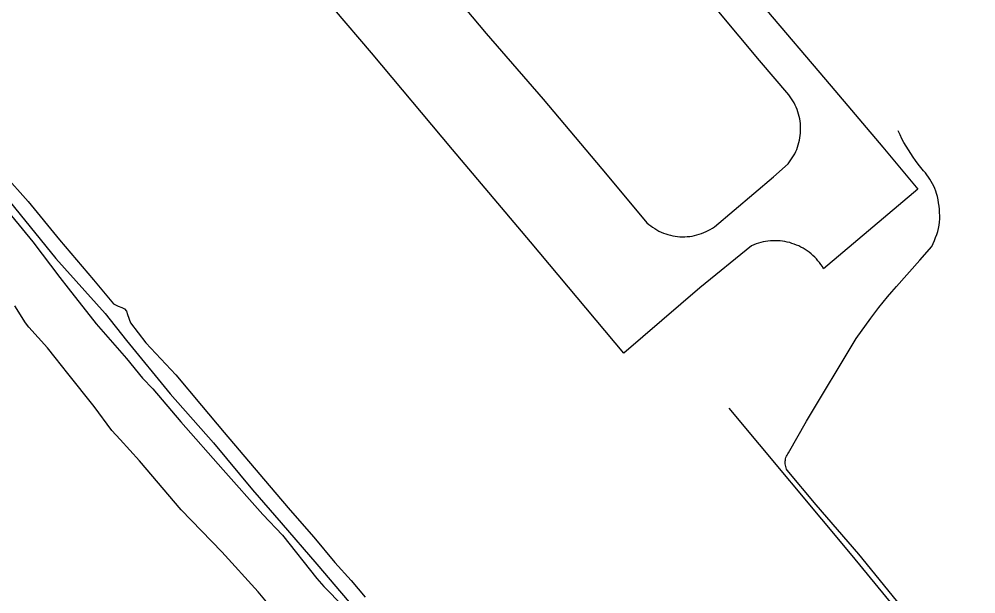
# Model space of a CAD drawing. Extents: x 3683613 to 3738215, y 469626 to 495384.
# Drawn here: x 3695755 to 3697591, y 478478 to 479581 of the extents above; entities that cross this region are included whole.
import ezdxf

# ---------------------------------------------------------------- set-up
doc = ezdxf.new("R2010")
doc.units = 0
for name, color, linetype in [('V-ROAD-CNTR', 7, 'Continuous'), ('V-RUNW-EDGE', 7, 'Continuous'), ('V-SITE-VEGE', 7, 'Continuous'), ('V-TOPO-SHOR', 7, 'Continuous')]:
    doc.layers.add(name, color=color, linetype=linetype)

msp = doc.modelspace()

# ---------------------------------------------------------------- linework, layer by layer
at = {"layer": 'V-ROAD-CNTR'}
for points in [[(3697447.6, 478455.6), (3697367, 478554.4), (3697284.8, 478649.1), (3697229.1, 478715.4), (3697228, 478717.7), (3697227, 478720), (3697226.3, 478722.4), (3697225.7, 478724.9), (3697225.4, 478727.4), (3697225.3, 478730), (3697225.4, 478732.5), (3697225.7, 478735), (3697226.2, 478737.5), (3697226.9, 478740), (3697227.8, 478742.3), (3697228.9, 478744.6), (3697230.2, 478746.8), (3697231.7, 478748.9), (3697266, 478809.4), (3697361.6, 478968), (3697389.4, 479006.8), (3697397.1, 479017.3), (3697405.1, 479027.7), (3697413.2, 479037.9), (3697421.6, 479047.9), (3697430.1, 479057.8), (3697438.9, 479067.5), (3697483.7, 479118.6), (3697506.5, 479144.7), (3697509.2, 479150.2), (3697511.7, 479155.9), (3697514, 479161.6), (3697516.1, 479167.4), (3697518, 479173.3), (3697519.6, 479179.2), (3697521, 479185.2), (3697521.6, 479191.4), (3697521.9, 479197.5), (3697521.9, 479203.6), (3697521.7, 479209.8), (3697521.3, 479215.9), (3697520.7, 479222), (3697519.8, 479228.1), (3697518.7, 479234.2), (3697517.4, 479240.2), (3697515.8, 479246.1), (3697514.2, 479250.9), (3697512.4, 479255.6), (3697510.4, 479260.2), (3697508.2, 479264.7), (3697505.8, 479269.2), (3697503.2, 479273.5), (3697500.4, 479277.8), (3697497.5, 479281.9), (3697494.4, 479285.8), (3697491.1, 479289.7), (3697485.8, 479296), (3697480.7, 479302.5), (3697475.7, 479309.2), (3697470.9, 479315.9), (3697466.2, 479322.8), (3697461.7, 479329.7), (3697457.4, 479336.8), (3697453.3, 479344), (3697449.4, 479351.3), (3697445.7, 479358.7), (3697442.1, 479366.2)], [(3698423.5, 477132.6), (3698372.5, 477206), (3698240, 477404), (3698037.2, 477697.5), (3697901.7, 477907.2), (3697812.8, 477998.2), (3697778, 478036.6), (3697594.8, 478258.4), (3697353.6, 478551.6), (3697118, 478834.7)]]:
    msp.add_lwpolyline(points, dxfattribs=at)
at = {"layer": 'V-RUNW-EDGE'}
for points in [[(3697178.8, 479610.3), (3697313.9, 479452), (3697412.7, 479334.8), (3697479.6, 479254.8), (3697299.1, 479102), (3697296.7, 479106), (3697294, 479109.9), (3697291.3, 479113.6), (3697288.3, 479117.3), (3697285.2, 479120.8), (3697282, 479124.2), (3697278.6, 479127.4), (3697275.1, 479130.5), (3697271.5, 479133.4), (3697267.7, 479136.2), (3697263.8, 479138.8), (3697259.8, 479141.2), (3697255.7, 479143.4), (3697251.5, 479145.5), (3697247.2, 479147.4), (3697242.9, 479149.1), (3697238.4, 479150.6), (3697234, 479151.9), (3697229.4, 479153.1), (3697224.8, 479154), (3697220.2, 479154.7), (3697215.6, 479155.3), (3697210.9, 479155.6), (3697206.2, 479155.7), (3697201.5, 479155.6), (3697196.9, 479155.3), (3697192.2, 479154.9), (3697187.6, 479154.2), (3697183, 479153.3), (3697178.5, 479152.2), (3697174, 479150.9), (3697169.5, 479149.4), (3697165.1, 479147.8), (3697160.8, 479145.9), (3697061.8, 479065.2), (3696915.8, 478939.8), (3696736.3, 479153.5), (3696586.9, 479330.8), (3696431.4, 479516.1), (3696289.6, 479683)], [(3696547.2, 479677.6), (3696651.7, 479552.8), (3696760.9, 479427), (3696883.4, 479281.3), (3696960.1, 479190.1), (3696963.6, 479187), (3696967.2, 479184.1), (3696971, 479181.4), (3696974.9, 479178.8), (3696979, 479176.4), (3696983.1, 479174.2), (3696987.3, 479172.2), (3696991.6, 479170.4), (3696996, 479168.8), (3697000.4, 479167.3), (3697005, 479166.1), (3697009.5, 479165.1), (3697014.1, 479164.3), (3697018.8, 479163.7), (3697023.4, 479163.3), (3697028.1, 479163.2), (3697032.8, 479163.2), (3697037.5, 479163.5), (3697042.1, 479163.9), (3697046.7, 479164.6), (3697051.3, 479165.5), (3697055.9, 479166.6)], [(3697055.9, 479166.6), (3697060.4, 479167.9), (3697064.8, 479169.4), (3697069.2, 479171.1), (3697073.4, 479173), (3697077.6, 479175.1), (3697081.7, 479177.4), (3697085.7, 479179.9), (3697089.5, 479182.5), (3697202.8, 479278.3), (3697230.9, 479303.1), (3697233.8, 479306.7), (3697236.5, 479310.5), (3697239, 479314.3), (3697241.4, 479318.3), (3697243.6, 479322.3), (3697245.6, 479326.5), (3697247.4, 479330.7), (3697249, 479335), (3697250.5, 479339.4), (3697251.7, 479343.8), (3697252.8, 479348.3), (3697253.6, 479352.8), (3697254.3, 479357.4), (3697254.7, 479362), (3697255, 479366.6), (3697255, 479371.2), (3697254.9, 479375.8), (3697254.5, 479380.4), (3697254, 479385), (3697253.2, 479389.5), (3697252.2, 479394), (3697251.1, 479398.5), (3697249.7, 479402.9), (3697248.2, 479407.2), (3697246.5, 479411.5), (3697244.5, 479415.7), (3697242.4, 479419.8), (3697240.1, 479423.8), (3697237.7, 479427.7), (3697235.1, 479431.5), (3697232.3, 479435.1), (3697176.2, 479501.4), (3697055.7, 479645.9)]]:
    msp.add_lwpolyline(points, dxfattribs=at)
at = {"layer": 'V-SITE-VEGE'}
for points in [[(3695684.2, 479271.1), (3695781.5, 479153.3), (3695833.3, 479085.1), (3695849.5, 479064.7)], [(3695849.5, 479064.7), (3695902.9, 478996.5), (3695961.4, 478929.8), (3695992.2, 478892.2), (3696011.8, 478871.7), (3696065.3, 478808.5), (3696146.6, 478716.1), (3696223, 478630.6), (3696260.4, 478591.2), (3696326.8, 478507.6), (3696339.8, 478492.3), (3696377.3, 478454.5)], [(3695932.9, 478791.8), (3695898.9, 478837.8), (3695848.7, 478900.9), (3695824.4, 478931.6), (3695809.8, 478950.3), (3695774.1, 478989.7), (3695767.6, 478998.2), (3695746.7, 479030.5)], [(3696306.7, 478371.1), (3696214.2, 478482.1), (3696144.3, 478559.1), (3696066.1, 478639.6), (3695986.5, 478733.6), (3695949.1, 478774.6), (3695932.9, 478791.8)]]:
    msp.add_lwpolyline(points, dxfattribs=at)
at = {"layer": 'V-TOPO-SHOR'}
for points in [[(3695725.8, 479283.4), (3695772.5, 479230.6), (3695832.5, 479157), (3695898, 479080.7), (3695936.4, 479034.6), (3695945, 479030.2), (3695952, 479027.7), (3695957.4, 479025), (3695961.3, 479020.8), (3695963.5, 479014), (3695969.2, 478997.9), (3695998.1, 478959.8), (3696055.9, 478898.6), (3696105.4, 478839.4), (3696148.9, 478788), (3696246, 478673.3), (3696275.1, 478638.7), (3696320.9, 478587.3), (3696361.2, 478538.4), (3696392.4, 478503.7), (3696419.2, 478471.9)], [(3695727.2, 479243.3), (3695825.9, 479121.2), (3695920.5, 479016), (3695961.5, 478964.4), (3696044.9, 478861.7), (3696128.1, 478768), (3696203.3, 478678), (3696258, 478614.3), (3696326.4, 478535.1), (3696421.2, 478424.2)]]:
    msp.add_lwpolyline(points, dxfattribs=at)

doc.saveas('drawing.dxf')
